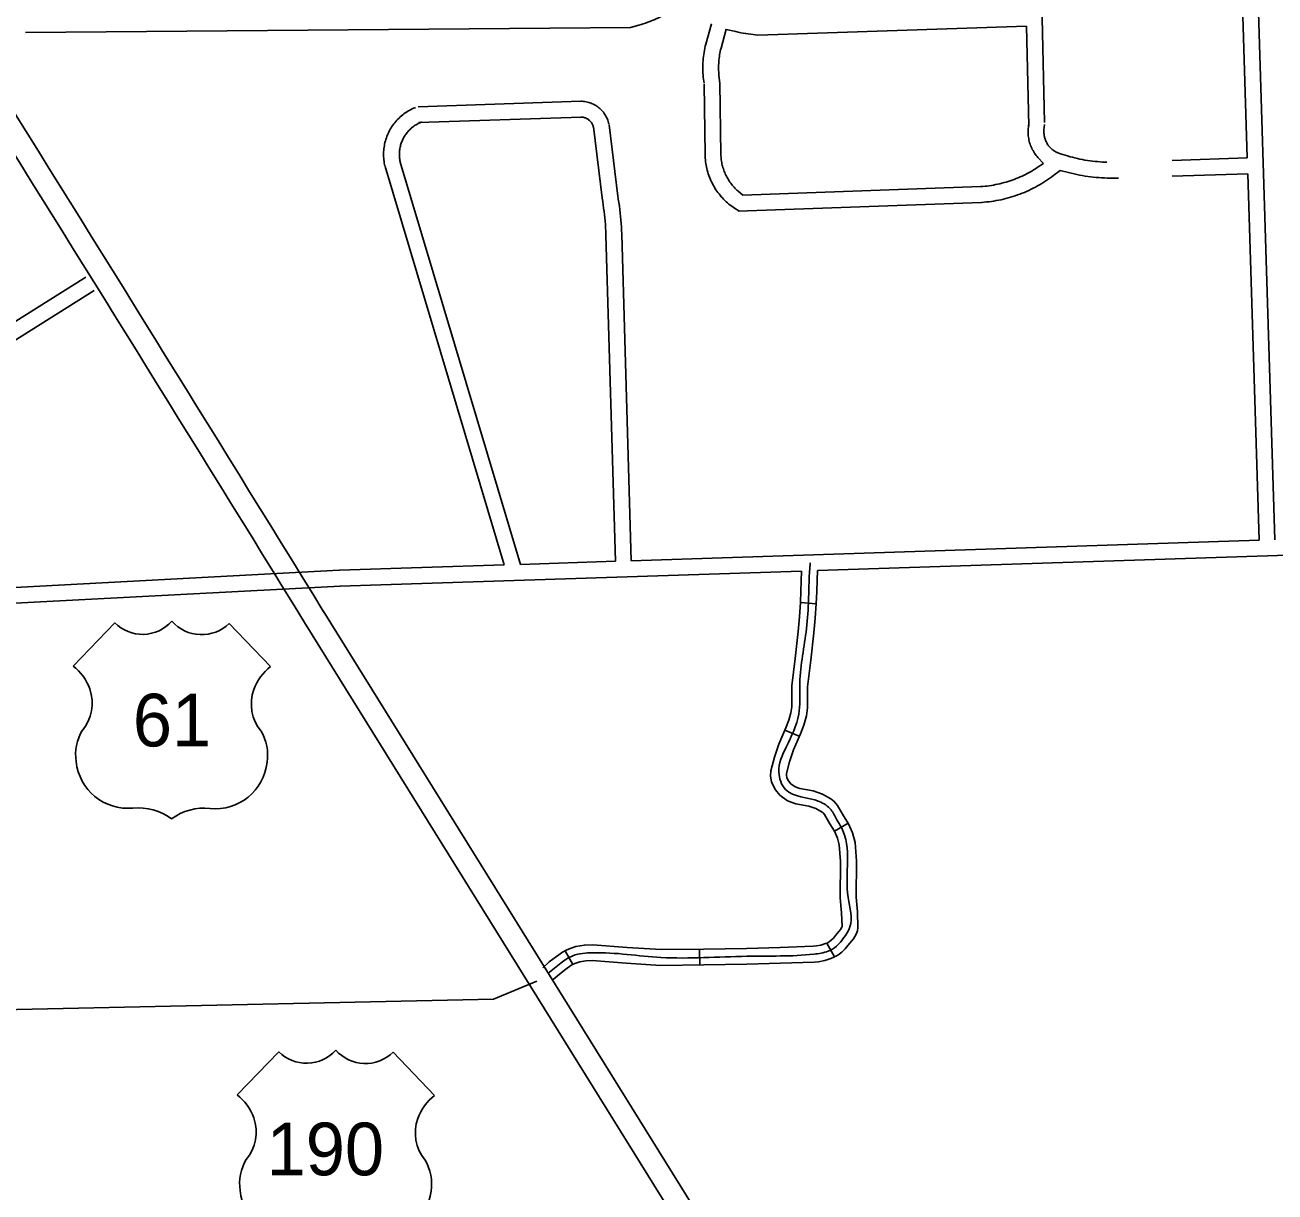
# Model space of a CAD drawing. Extents: x 3313447 to 3351316, y 703786 to 729172.
# Drawn here: x 3345483 to 3347856, y 724668 to 726883 of the extents above; entities that cross this region are included whole.
import ezdxf

# ---------------------------------------------------------------- set-up
doc = ezdxf.new("R2010")
doc.units = 0
doc.layers.add('V-ROAD-CNTR', color=7, linetype='Continuous')
doc.layers.add('V-ROAD-IDEN', color=7, linetype='Continuous')

msp = doc.modelspace()

# ---------------------------------------------------------------- linework, layer by layer
at = {"layer": 'V-ROAD-CNTR'}
for p, q in [((3346955.7, 725787.1), (3346985.6, 725784.9)), ((3346925.7, 725545.1), (3346953.3, 725533.4)), ((3347020, 725353), (3347045.9, 725368.2)), ((3347005.6, 725140.7), (3347020.2, 725114.5)), ((3346508.6, 725126.3), (3346523.1, 725100.1)), ((3346763.9, 725129.4), (3346764.2, 725099.4))]:
    msp.add_line(p, q, dxfattribs=at)
for points in [[(3347803.7, 726631), (3347779.9, 727397.3)], [(3347856.2, 725906.3), (3347809.9, 727398.3)], [(3347418.6, 726698.5), (3347409.9, 727095.5)], [(3346632.8, 726878.8), (3346648.8, 726883.1), (3346653.1, 726884.3), (3346657.2, 726885.6), (3346661.4, 726887), (3346665.6, 726888.5), (3346669.7, 726890.1), (3346673.7, 726891.7), (3346677.8, 726893.4), (3346681.8, 726895.2), (3346685.8, 726897), (3346689.7, 726899), (3346693.6, 726901), (3346697.5, 726903.1), (3346701.3, 726905.3), (3346705.1, 726907.5), (3346708.8, 726909.8), (3346712.5, 726912.2), (3346716.2, 726914.7), (3346725.3, 726921.1)], [(3345484.3, 726868.9), (3346632.8, 726878.8)], [(3346786.3, 726885.4), (3346775.8, 726846.8), (3346774.8, 726843), (3346774, 726839.1), (3346773.2, 726835.3), (3346772.5, 726831.4), (3346771.9, 726827.6), (3346771.4, 726823.7), (3346770.9, 726819.8), (3346770.6, 726815.9), (3346770.3, 726812), (3346770.2, 726808), (3346770.1, 726804.1), (3346770.1, 726800.2), (3346770.2, 726796.3), (3346770.4, 726792.3), (3346770.6, 726788.4), (3346771, 726784.5), (3346771.4, 726780.6), (3346772.5, 726772.8)], [(3346814.6, 726875.2), (3346804.8, 726839.2), (3346804, 726836.1), (3346803.3, 726832.9), (3346802.7, 726829.7), (3346802.1, 726826.5), (3346801.6, 726823.3), (3346801.2, 726820.1), (3346800.8, 726816.8), (3346800.5, 726813.6), (3346800.3, 726810.3), (3346800.2, 726807.1), (3346800.1, 726803.8), (3346800.1, 726800.6), (3346800.2, 726797.3), (3346800.3, 726794.1), (3346800.5, 726790.8), (3346800.8, 726787.6), (3346802.5, 726772.9)], [(3346874.4, 726864.2), (3346861.2, 726865.7), (3346856.4, 726866.3), (3346851.6, 726867), (3346846.8, 726867.8), (3346842, 726868.7), (3346837.3, 726869.6), (3346832.6, 726870.7), (3346814.5, 726874.9)], [(3347384.6, 726881.3), (3346874.4, 726864.2)], [(3347388.7, 726692.2), (3347384.6, 726881.3)], [(3346772.5, 726771), (3346774.5, 726637.3)], [(3346802.5, 726772.9), (3346804.5, 726637.8)], [(3346166.6, 726615.7), (3346166, 726618.4), (3346165.5, 726621.4), (3346165, 726624.4), (3346164.6, 726627.4), (3346164.4, 726630.4), (3346164.2, 726633.4), (3346164.1, 726636.4), (3346164.1, 726639.4), (3346164.2, 726642.4), (3346164.4, 726645.4), (3346164.7, 726648.4), (3346165.1, 726651.4), (3346165.6, 726654.4), (3346166.2, 726657.4), (3346166.8, 726660.3), (3346167.6, 726663.2), (3346168.4, 726666.1), (3346169.4, 726669), (3346170.4, 726671.8), (3346171.5, 726674.6), (3346172.7, 726677.4), (3346174, 726680.1), (3346175.4, 726682.8), (3346176.9, 726685.5), (3346178.4, 726688.1), (3346180.1, 726690.6), (3346181.8, 726693.1), (3346183.5, 726695.5), (3346185.4, 726697.9), (3346187.3, 726700.2), (3346189.3, 726702.5), (3346191.4, 726704.7), (3346193.6, 726706.8), (3346195.8, 726708.9), (3346198, 726710.9), (3346200.4, 726712.8), (3346202.8, 726714.6), (3346205.2, 726716.4), (3346207.7, 726718.1), (3346210.3, 726719.7), (3346212.9, 726721.2), (3346215.5, 726722.6), (3346218.2, 726724), (3346220.9, 726725.3), (3346223.6, 726726.4), (3346224.7, 726726.9)], [(3346229.8, 726728), (3346538.3, 726738.6)], [(3346539.3, 726738.6), (3346541.4, 726738.5), (3346543.9, 726738.3), (3346546.3, 726738), (3346548.7, 726737.6), (3346551.1, 726737.1), (3346553.5, 726736.5), (3346555.9, 726735.7), (3346558.2, 726734.9), (3346560.4, 726734), (3346562.7, 726732.9), (3346564.8, 726731.8), (3346567, 726730.6), (3346569, 726729.2), (3346571, 726727.8), (3346573, 726726.3), (3346574.8, 726724.7), (3346576.6, 726723.1), (3346578.4, 726721.3), (3346580, 726719.5), (3346581.6, 726717.6), (3346583, 726715.6), (3346584.4, 726713.6), (3346585.7, 726711.5), (3346586.9, 726709.3), (3346588, 726707.1), (3346589, 726704.9), (3346589.9, 726702.6), (3346590.7, 726700.3), (3346591.3, 726697.9), (3346591.9, 726695.7), (3346592, 726695.1)], [(3346230.8, 726698), (3346539.3, 726708.6)], [(3346538.3, 726708.6), (3346539.8, 726708.5), (3346540.9, 726708.5), (3346542, 726708.3), (3346543.1, 726708.1), (3346544.2, 726707.9), (3346545.2, 726707.6), (3346546.3, 726707.3), (3346547.4, 726706.9), (3346548.4, 726706.5), (3346549.4, 726706), (3346550.4, 726705.5), (3346551.3, 726705), (3346552.3, 726704.4), (3346553.2, 726703.7), (3346554, 726703), (3346554.9, 726702.3), (3346555.7, 726701.6), (3346556.5, 726700.8), (3346557.2, 726700), (3346557.9, 726699.1), (3346558.6, 726698.2), (3346559.2, 726697.3), (3346559.8, 726696.3), (3346560.3, 726695.4), (3346560.8, 726694.4), (3346561.3, 726693.4), (3346561.7, 726692.3), (3346562, 726691.3), (3346562.3, 726690.2), (3346562.6, 726689), (3346562.7, 726688.8)], [(3346195.9, 726622.1), (3346195.4, 726624.4), (3346195, 726626.4), (3346194.7, 726628.5), (3346194.5, 726630.5), (3346194.3, 726632.6), (3346194.2, 726634.7), (3346194.1, 726636.8), (3346194.1, 726638.8), (3346194.2, 726640.9), (3346194.3, 726643), (3346194.5, 726645), (3346194.8, 726647.1), (3346195.1, 726649.2), (3346195.5, 726651.2), (3346196, 726653.2), (3346196.5, 726655.2), (3346197.1, 726657.2), (3346197.7, 726659.2), (3346198.4, 726661.1), (3346199.2, 726663.1), (3346200, 726665), (3346200.9, 726666.8), (3346201.9, 726668.7), (3346202.9, 726670.5), (3346204, 726672.3), (3346205.1, 726674), (3346206.2, 726675.8), (3346207.5, 726677.4), (3346208.8, 726679.1), (3346210.1, 726680.7), (3346211.5, 726682.2), (3346212.9, 726683.7), (3346214.4, 726685.2), (3346215.9, 726686.6), (3346217.4, 726688), (3346219, 726689.3), (3346220.7, 726690.6), (3346222.4, 726691.8), (3346224.1, 726692.9), (3346225.8, 726694), (3346227.6, 726695.1), (3346229.5, 726696.1), (3346231.3, 726697), (3346233.2, 726697.9), (3346235.2, 726698.8), (3346235.9, 726699.1)], [(3346562.4, 726690.1), (3346579, 726555)], [(3346592.2, 726693.8), (3346608.8, 726558.7)], [(3347416.8, 726620.5), (3347406.3, 726631.7), (3347404.5, 726633.8), (3347402.8, 726635.9), (3347401.2, 726638.1), (3347399.7, 726640.3), (3347398.2, 726642.6), (3347396.9, 726644.9), (3347395.6, 726647.3), (3347394.4, 726649.8), (3347393.3, 726652.3), (3347392.3, 726654.8), (3347391.4, 726657.3), (3347390.5, 726659.9), (3347389.8, 726662.6), (3347389.2, 726665.2), (3347388.7, 726667.9), (3347388.2, 726670.6), (3347387.9, 726673.2), (3347387.7, 726676), (3347387.6, 726678.7), (3347387.5, 726681.4), (3347387.6, 726684.1), (3347387.8, 726686.8), (3347388.1, 726689.5), (3347388.4, 726692.2), (3347388.9, 726694.8), (3347389, 726695.4)], [(3347449.1, 726639), (3347447.3, 726639.5), (3347445.7, 726640.1), (3347444.2, 726640.7), (3347442.8, 726641.3), (3347441.3, 726642), (3347439.9, 726642.8), (3347438.5, 726643.6), (3347437.2, 726644.4), (3347435.8, 726645.3), (3347434.5, 726646.3), (3347433.3, 726647.3), (3347432.1, 726648.3), (3347430.9, 726649.4), (3347429.7, 726650.6), (3347428.7, 726651.7), (3347427.6, 726653), (3347426.6, 726654.2), (3347425.6, 726655.5), (3347424.7, 726656.8), (3347423.9, 726658.2), (3347423.1, 726659.6), (3347422.3, 726661), (3347421.6, 726662.4), (3347420.9, 726663.9), (3347420.3, 726665.4), (3347419.8, 726666.9), (3347419.3, 726668.4), (3347418.9, 726670), (3347418.5, 726671.6), (3347418.2, 726673.1), (3347418, 726674.7), (3347417.8, 726676.3), (3347417.6, 726677.9), (3347417.6, 726679.5), (3347417.5, 726681.1), (3347417.6, 726682.7), (3347417.7, 726684.3), (3347418.7, 726694.3)], [(3346774.5, 726637.1), (3346774.6, 726634), (3346774.8, 726630.6), (3346775.1, 726627.3), (3346775.4, 726623.9), (3346775.9, 726620.6), (3346776.4, 726617.3), (3346777.1, 726614), (3346777.8, 726610.7), (3346778.6, 726607.5), (3346779.5, 726604.2), (3346780.5, 726601), (3346781.6, 726597.8), (3346782.7, 726594.7), (3346784, 726591.6), (3346785.3, 726588.5), (3346786.7, 726585.4), (3346788.2, 726582.4), (3346789.8, 726579.5), (3346791.5, 726576.5), (3346793.2, 726573.7), (3346795, 726570.8), (3346796.9, 726568.1), (3346798.9, 726565.3), (3346800.9, 726562.7), (3346803, 726560.1), (3346805.2, 726557.5), (3346807.4, 726555), (3346809.7, 726552.6), (3346812.1, 726550.2), (3346814.6, 726547.9), (3346817.1, 726545.6), (3346819.6, 726543.5), (3346822.3, 726541.4), (3346824.9, 726539.3), (3346827.7, 726537.4), (3346830.4, 726535.5), (3346838.5, 726530.4)], [(3346804.5, 726638), (3346804.6, 726635.2), (3346804.7, 726632.7), (3346804.9, 726630.2), (3346805.2, 726627.6), (3346805.6, 726625.1), (3346806, 726622.6), (3346806.5, 726620.1), (3346807, 726617.6), (3346807.6, 726615.1), (3346808.3, 726612.7), (3346809.1, 726610.2), (3346809.9, 726607.8), (3346810.8, 726605.4), (3346811.7, 726603.1), (3346812.7, 726600.7), (3346813.8, 726598.4), (3346814.9, 726596.2), (3346816.1, 726593.9), (3346817.4, 726591.7), (3346818.7, 726589.5), (3346820.1, 726587.4), (3346821.5, 726585.3), (3346823, 726583.2), (3346824.5, 726581.2), (3346826.1, 726579.2), (3346827.8, 726577.2), (3346829.5, 726575.4), (3346831.2, 726573.5), (3346833, 726571.7), (3346834.9, 726570), (3346836.8, 726568.3), (3346845.8, 726560.6)], [(3347537, 726622.9), (3347533.9, 726623), (3347529.1, 726623.2), (3347524.2, 726623.6), (3347519.4, 726624), (3347514.6, 726624.5), (3347509.8, 726625), (3347505.1, 726625.7), (3347500.3, 726626.4), (3347495.5, 726627.1), (3347490.8, 726628), (3347486, 726628.9), (3347481.3, 726629.9), (3347476.6, 726631), (3347471.9, 726632.2), (3347467.3, 726633.4), (3347462.6, 726634.7), (3347458, 726636.1), (3347453.4, 726637.6), (3347449.3, 726638.9)], [(3347803.7, 726631), (3347661, 726626.3)], [(3346393.1, 725858.7), (3346166.9, 726614.6)], [(3346424.2, 725859.7), (3346195.6, 726623.2)], [(3347297.5, 726576.6), (3347301.7, 726576.9), (3347305.8, 726577.3), (3347309.8, 726577.7), (3347313.9, 726578.3), (3347317.9, 726578.9), (3347321.9, 726579.6), (3347326, 726580.3), (3347330, 726581.1), (3347333.9, 726582), (3347337.9, 726583), (3347341.9, 726584.1), (3347345.8, 726585.2), (3347349.7, 726586.4), (3347353.6, 726587.6), (3347357.4, 726589), (3347361.3, 726590.4), (3347365.1, 726591.9), (3347368.9, 726593.4), (3347372.6, 726595), (3347376.4, 726596.7), (3347380, 726598.5), (3347383.7, 726600.3), (3347387.3, 726602.2), (3347390.9, 726604.1), (3347394.5, 726606.1), (3347398, 726608.2), (3347401.5, 726610.4), (3347404.9, 726612.6), (3347416.8, 726620.5)], [(3347299.8, 726546.6), (3347304.2, 726547), (3347308.9, 726547.4), (3347313.5, 726547.9), (3347318.1, 726548.6), (3347322.6, 726549.2), (3347327.2, 726550), (3347331.8, 726550.9), (3347336.3, 726551.8), (3347340.8, 726552.8), (3347345.3, 726554), (3347349.8, 726555.1), (3347354.3, 726556.4), (3347358.7, 726557.8), (3347363.1, 726559.2), (3347367.5, 726560.7), (3347371.9, 726562.3), (3347376.2, 726564), (3347380.5, 726565.7), (3347384.7, 726567.6), (3347389, 726569.5), (3347393.2, 726571.5), (3347397.3, 726573.5), (3347401.4, 726575.7), (3347405.5, 726577.9), (3347409.5, 726580.2), (3347413.5, 726582.5), (3347417.5, 726585), (3347421.4, 726587.5), (3347425.2, 726590.1), (3347429, 726592.7), (3347432.8, 726595.4), (3347436.5, 726598.2), (3347448.3, 726607.4)], [(3347558.9, 726592.9), (3347553.7, 726592.7), (3347548.4, 726592.7), (3347543.1, 726592.7), (3347537.8, 726592.8), (3347532.5, 726593), (3347527.2, 726593.3), (3347522, 726593.7), (3347516.7, 726594.1), (3347511.4, 726594.6), (3347506.1, 726595.2), (3347500.9, 726595.9), (3347495.6, 726596.7), (3347490.4, 726597.6), (3347485.2, 726598.5), (3347480, 726599.6), (3347474.8, 726600.7), (3347469.6, 726601.8), (3347464.5, 726603.1), (3347448.3, 726607.4)], [(3347804.6, 726601.1), (3347661, 726596.3)], [(3347826.3, 725905.3), (3347804.6, 726601.1)], [(3346608.7, 726559.3), (3346609.7, 726552.8), (3346610.7, 726546.3), (3346611.7, 726539.7), (3346612.5, 726533.1), (3346613.3, 726526.5), (3346613.9, 726519.9), (3346614.5, 726513.3), (3346615, 726506.7), (3346615.5, 726500.1), (3346615.8, 726493.5), (3346616.1, 726486.9), (3346616.1, 726485.5)], [(3346845.8, 726560.6), (3347298.1, 726576.6)], [(3346579.1, 726554.4), (3346580.1, 726548.1), (3346581.1, 726541.9), (3346581.9, 726535.7), (3346582.7, 726529.5), (3346583.4, 726523.3), (3346584.1, 726517.1), (3346584.6, 726510.8), (3346585.1, 726504.6), (3346585.5, 726498.3), (3346585.8, 726492.1), (3346586.1, 726485.8), (3346586.1, 726484.5)], [(3346837.5, 726530.3), (3347299.1, 726546.6)], [(3346586.1, 726484.6), (3346604.4, 725865.5)], [(3346616.1, 726485.4), (3346634.4, 725866.5)], [(3345239.2, 726178.7), (3345599.1, 726405)], [(3345255.2, 726153.3), (3345615.1, 726379.6)], [(3347826.3, 725905.3), (3346634.4, 725866.5)], [(3348579, 725899.8), (3346987.8, 725848)], [(3345392.4, 725812.2), (3346080.1, 725848.5)], [(3346393.1, 725858.7), (3346080.4, 725848.5)], [(3346957.3, 725847), (3346081.4, 725818.5)], [(3346604.4, 725865.5), (3346424.2, 725859.7)], [(3346466.3, 725094.1), (3346478.7, 725105.1), (3346492.1, 725115.6), (3346503.9, 725123.7), (3346510.9, 725127.6), (3346518.4, 725130.9), (3346529.3, 725134.4), (3346545.3, 725137.1), (3346561.1, 725137.6), (3346626.7, 725132.5), (3346691.1, 725128.6), (3346771.9, 725129.5), (3346853.1, 725130.9), (3346916.7, 725132.5), (3346979.9, 725134.8), (3346985.7, 725135.4), (3346994.4, 725137.1), (3347003.2, 725139.9), (3347006, 725141), (3347010.1, 725143.3), (3347013.9, 725146.1), (3347017.9, 725150.2), (3347022.1, 725155.4), (3347031.6, 725166.7), (3347034.1, 725170.8), (3347034.3, 725171.4), (3347034.4, 725172.3), (3347033.6, 725198.3), (3347030.9, 725226.5), (3347031.6, 725295.5), (3347029.2, 725327.1), (3347025.8, 725340.3), (3347019.8, 725353.4), (3347015.8, 725360.1), (3347011.5, 725367.5), (3347011.5, 725367.5), (3347001.3, 725384.8), (3346998.8, 725387.8), (3346996.8, 725389.3), (3346984.7, 725396), (3346971.6, 725400.7), (3346946.6, 725405), (3346931.1, 725410.7), (3346916.6, 725421.6), (3346908.2, 725431.8), (3346903.4, 725440), (3346900.6, 725447.1), (3346898.7, 725457.6), (3346899.5, 725468), (3346906.1, 725493.5), (3346914.2, 725518.1), (3346927.6, 725549.5), (3346933.5, 725564.1), (3346937.5, 725578.1), (3346938.8, 725589.3), (3346939.2, 725629.2), (3346945.3, 725681.3), (3346951.1, 725732.5), (3346953.7, 725759.9), (3346955.7, 725787.2), (3346956.4, 725808.7), (3346957.3, 725847)], [(3346486.2, 725071.6), (3346497.9, 725082), (3346509.9, 725091.4), (3346519.7, 725098.2), (3346524.2, 725100.7), (3346529, 725102.8), (3346536.5, 725105.2), (3346548.3, 725107.2), (3346560.4, 725107.6), (3346624.7, 725102.6), (3346690.3, 725098.6), (3346772.3, 725099.5), (3346853.8, 725100.9), (3346917.6, 725102.6), (3346981.8, 725104.9), (3346990, 725105.6), (3347001.8, 725108), (3347013.3, 725111.6), (3347019, 725113.9), (3347026.6, 725118.1), (3347033.7, 725123.5), (3347040.2, 725130), (3347045.3, 725136.3), (3347056.1, 725149.2), (3347061.4, 725157.9), (3347063.6, 725164.2), (3347064.5, 725170.6), (3347063.5, 725200.3), (3347060.9, 725227.8), (3347061.6, 725296.5), (3347059, 725332), (3347054.2, 725350.4), (3347046.4, 725367.3), (3347041.7, 725375.3), (3347037.3, 725382.7), (3347037.3, 725382.7), (3347025.9, 725402.2), (3347019.6, 725409.7), (3347013.1, 725414.5), (3346997.1, 725423.4), (3346979.3, 725429.8), (3346954.4, 725434.1), (3346945.6, 725437.3), (3346937.5, 725443.4), (3346932.9, 725449), (3346930.5, 725453.1), (3346929.6, 725455.4), (3346928.9, 725459.2), (3346929.2, 725463), (3346934.9, 725485), (3346942.3, 725507.6), (3346955.3, 725538), (3346961.9, 725554.2), (3346967.1, 725572.3), (3346968.8, 725587.5), (3346969.1, 725627.4), (3346975.1, 725677.9), (3346980.9, 725729.4), (3346983.5, 725757.4), (3346985.6, 725785.6), (3346986.4, 725807.8), (3346986.9, 725829.6), (3346987.8, 725848)], [(3345391.6, 725782.2), (3346081.7, 725818.5)], [(3346049.7, 725771.2), (3347116.2, 724054.4), (3348032.5, 722585.2), (3349075.8, 720900.8)], [(3346014.2, 725749.2), (3347080.7, 724032.4), (3347997.1, 722563.1), (3349075.4, 720822.2)], [(3345409.4, 725013.3), (3346372.6, 725034.4), (3346455, 725068.7)]]:
    msp.add_lwpolyline(points, dxfattribs=at)
for radius in [233771.8, 233730.1]:
    msp.add_arc((3147069.4, 603067.9), radius, 31.660465, 31.958723, dxfattribs=at)
msp.add_spline([(3346476.3, 725082.9), (3346501, 725103.5), (3346523.7, 725116.9), (3346560.8, 725122.6), (3346690.7, 725113.6), (3346853.5, 725115.9), (3346980.9, 725119.9), (3347008.3, 725125.7), (3347023.8, 725134.8), (3347033.7, 725145.8), (3347049.5, 725171.5), (3347045.9, 725227.2), (3347033.1, 725360.3), (3347024.4, 725375.1), (3347013.6, 725393.5), (3346990.9, 725409.7), (3346927, 725432.5), (3346914.4, 725465.5), (3346928.3, 725512.9), (3346952.3, 725575.2), (3346954.1, 725628.3), (3346966, 725731), (3346970.7, 725786.4), (3346971.9, 725830.2), (3346974, 725862.6)], degree=3, dxfattribs=at)
at = {"layer": 'V-ROAD-IDEN'}
for p, q in [((3345574.7, 725666.7), (3345653.9, 725748.5)), ((3345949.7, 725665.5), (3345870.9, 725747.6)), ((3345886, 724852.8), (3345965.2, 724934.5)), ((3346261, 724851.5), (3346182.2, 724933.6))]:
    msp.add_line(p, q, dxfattribs=at)
for centre, major_axis, start_param, end_param in [((3345706.5, 725801.8), (0, -75), 5.502702, 7.121811), ((3345818.5, 725801.2), (0, 75), 2.291842, 3.917604), ((3345519.4, 725593), (0, 92.2), 5.045266, 5.638568), ((3346004.6, 725591.6), (0, -92.2), 3.781672, 4.374974), ((3345529.5, 725596.1), (0, 81.7), 4.021008, 5.049788), ((3345994.6, 725594.7), (0, -81.7), 4.370452, 5.399232), ((3345665.8, 725498.9), (0, -86.5), 4.163028, 4.868958), ((3345857.8, 725498.1), (0, 86.5), 4.551282, 5.257212), ((3345678.7, 725495.5), (0, 98.8), 1.672766, 3.238327), ((3345844.9, 725494.7), (0, -98.8), 6.181885, 7.747479), ((3345699, 725292), (0, 105.6), 5.646836, 6.385311), ((3345823.7, 725291.4), (0, -105.6), 3.034929, 3.773404), ((3346017.8, 724987.8), (0, -75), 5.502702, 7.121811), ((3346129.7, 724987.2), (0, 75), 2.291842, 3.917604), ((3345830.7, 724779), (0, 92.2), 5.045266, 5.638568), ((3346315.9, 724777.6), (0, -92.2), 3.781672, 4.374974), ((3345840.8, 724782.1), (0, 81.7), 4.021008, 5.049788), ((3346305.9, 724780.7), (0, -81.7), 4.370452, 5.399232), ((3345977.1, 724684.9), (0, -86.5), 4.163028, 4.868958), ((3346169.1, 724684.1), (0, 86.5), 4.551282, 5.257212), ((3345990, 724681.5), (0, 98.8), 1.672766, 3.238327), ((3346156.2, 724680.8), (0, -98.8), 6.181885, 7.747479)]:
    msp.add_ellipse(centre, major_axis=major_axis, ratio=0.99789, start_param=start_param, end_param=end_param, dxfattribs=at)

# ---------------------------------------------------------------- texts
for s, p in [('61', (3345688.2, 725514.1)), ('190', (3345942, 724700.1))]:
    msp.add_text(s, height=100, dxfattribs=at).set_placement(p)

doc.saveas('drawing.dxf')
